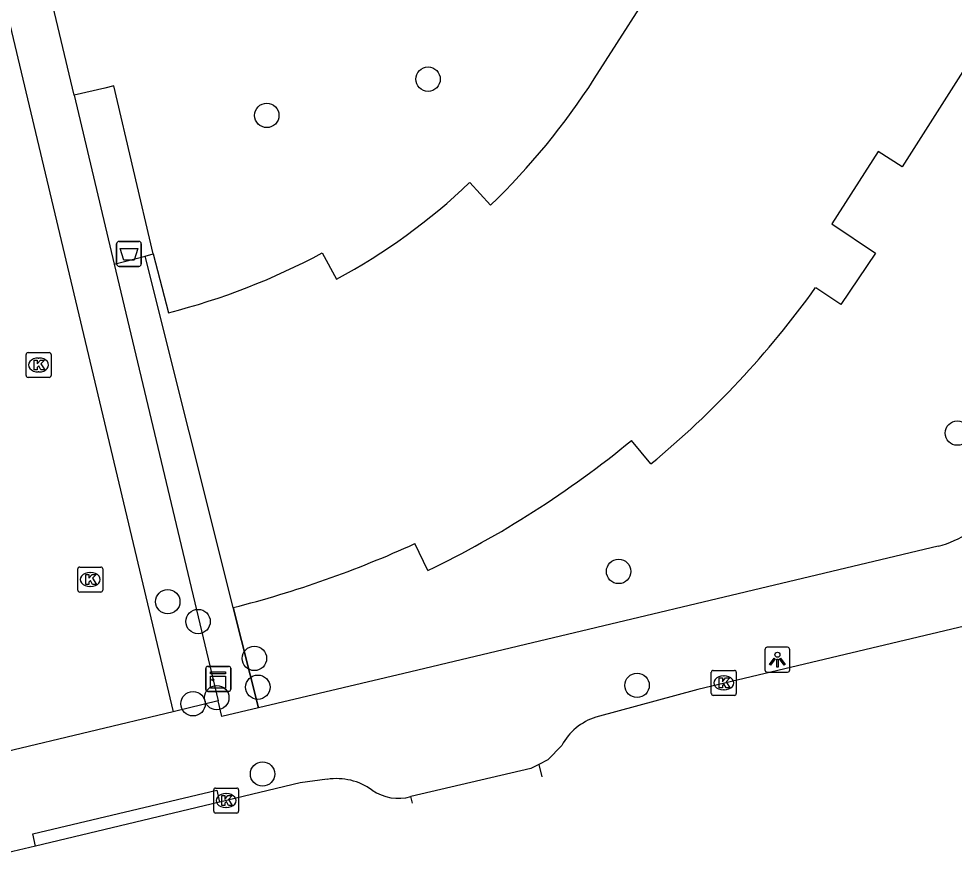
# Model space of a CAD drawing. Extents: x 158474 to 159560, y 388525 to 389605.
# Drawn here: x 159247.57 to 159285.1, y 388572.09 to 388605.76 of the extents above; entities that cross this region are included whole.
import ezdxf

# ---------------------------------------------------------------- set-up
doc = ezdxf.new("R2010")
doc.units = 0
for name, color, linetype in [('IMGEO_Afvalbak', 7, 'Continuous'), ('IMGEO_Boom', 7, 'Continuous'), ('IMGEO_Groenvoorziening', 7, 'Continuous'), ('IMGEO_Hek', 7, 'Continuous'), ('IMGEO_Kast', 7, 'Continuous'), ('IMGEO_Kolk', 7, 'Continuous'), ('IMGEO_Lichtpunt', 7, 'Continuous'), ('IMGEO_Pand', 7, 'Continuous'), ('IMGEO_Rijbaan_lokaal_open', 7, 'Continuous'), ('IMGEO_Voetpad_gesloten', 7, 'Continuous'), ('IMGEO_Voetpad_open', 7, 'Continuous')]:
    doc.layers.add(name, color=color, linetype=linetype)

msp = doc.modelspace()

# ---------------------------------------------------------------- linework, layer by layer
at = {"layer": 'IMGEO_Afvalbak'}
for p, q in [((159251.496, 388595.926), (159251.496, 388596.726)), ((159251.496, 388596.726), (159251.496, 388595.926)), ((159251.596, 388596.826), (159252.386, 388596.826)), ((159252.386, 388596.826), (159251.596, 388596.826)), ((159252.486, 388596.726), (159252.486, 388595.926)), ((159252.486, 388595.926), (159252.486, 388596.726)), ((159252.386, 388595.826), (159251.596, 388595.826)), ((159251.596, 388595.826), (159252.386, 388595.826))]:
    msp.add_line(p, q, dxfattribs=at)
msp.add_lwpolyline([(159251.639, 388596.54), (159252.343, 388596.54), (159252.194, 388596.07), (159251.788, 388596.07), (159251.639, 388596.54)], dxfattribs=at)
for centre, start, end in [((159251.596, 388596.726), 90, 180), ((159251.596, 388596.726), 90, 180), ((159252.386, 388596.726), 0, 90), ((159252.386, 388596.726), 360, 90), ((159251.596, 388595.926), 180, 270), ((159251.596, 388595.926), 180, 270), ((159252.386, 388595.926), 270, 0), ((159252.386, 388595.926), 270, 0)]:
    msp.add_arc(centre, 0.1, start, end, dxfattribs=at)
at = {"layer": 'IMGEO_Boom'}
for centre in [(159263.989, 388603.334), (159257.52, 388601.88), (159285.22, 388589.139), (159271.631, 388583.592), (159253.548, 388582.379), (159254.764, 388581.583), (159257.023, 388580.104), (159257.16, 388578.949), (159272.372, 388579.022), (159254.562, 388578.285), (159255.513, 388578.528), (159257.349, 388575.467)]:
    msp.add_circle(centre, 0.489, dxfattribs=at)
at = {"layer": 'IMGEO_Groenvoorziening'}
msp.add_lwpolyline([(159257.184, 388578.118), (159256.174, 388582.143)], dxfattribs=at)
at = {"layer": 'IMGEO_Hek'}
msp.add_lwpolyline([(159256.174, 388582.143), (159257.184, 388578.118)], dxfattribs=at)
at = {"layer": 'IMGEO_Kast'}
for p, q in [((159255.148, 388579.781), (159255.989, 388579.781)), ((159255.989, 388579.781), (159255.148, 388579.781)), ((159255.073, 388578.856), (159255.073, 388579.697)), ((159255.073, 388579.697), (159255.073, 388578.856)), ((159256.073, 388579.706), (159256.073, 388578.865)), ((159256.073, 388578.865), (159256.073, 388579.706)), ((159255.998, 388578.781), (159255.157, 388578.781)), ((159255.157, 388578.781), (159255.998, 388578.781))]:
    msp.add_line(p, q, dxfattribs=at)
for points in [[(159255.268, 388579.571), (159255.868, 388579.571), (159255.868, 388579.486), (159255.268, 388579.486), (159255.268, 388579.571)], [(159255.268, 388579.396), (159255.868, 388579.396), (159255.868, 388578.907), (159255.268, 388578.907), (159255.268, 388579.396)]]:
    msp.add_lwpolyline(points, dxfattribs=at)
msp.add_circle((159255.352, 388579.245), 0.0377, dxfattribs=at)
for centre, start, end in [((159255.151, 388579.703), 92.4484, 184.2845), ((159255.151, 388579.703), 92.4484, 184.2845), ((159255.995, 388579.703), 2.4484, 94.2845), ((159255.995, 388579.703), 2.4484, 94.2845), ((159255.151, 388578.859), 182.4484, 274.2845), ((159255.151, 388578.859), 182.4484, 274.2845), ((159255.995, 388578.859), 272.4484, 4.2845), ((159255.995, 388578.859), 272.4484, 4.2845)]:
    msp.add_arc(centre, 0.0779, start, end, dxfattribs=at)
at = {"layer": 'IMGEO_Kolk'}
for p, q in [((159247.867, 388591.445), (159247.867, 388592.297)), ((159247.942, 388592.371), (159248.794, 388592.371)), ((159248.868, 388592.297), (159248.868, 388591.445)), ((159248.355, 388592.151), (159248.38, 388592.151)), ((159248.378, 388591.591), (159248.353, 388591.591)), ((159248.794, 388591.371), (159247.942, 388591.371)), ((159249.939, 388582.841), (159249.939, 388583.693)), ((159250.014, 388583.767), (159250.866, 388583.767)), ((159250.427, 388583.547), (159250.452, 388583.547)), ((159250.94, 388583.693), (159250.94, 388582.841)), ((159250.45, 388582.987), (159250.425, 388582.987)), ((159250.866, 388582.767), (159250.014, 388582.767)), ((159275.35, 388578.696), (159275.35, 388579.548)), ((159275.425, 388579.622), (159276.277, 388579.622)), ((159276.351, 388579.548), (159276.351, 388578.696)), ((159275.838, 388579.402), (159275.863, 388579.402)), ((159275.861, 388578.842), (159275.836, 388578.842)), ((159276.277, 388578.622), (159275.425, 388578.622)), ((159255.464, 388574.902), (159256.316, 388574.902)), ((159255.389, 388573.976), (159255.389, 388574.828)), ((159255.877, 388574.682), (159255.902, 388574.682)), ((159256.39, 388574.828), (159256.39, 388573.976)), ((159256.316, 388573.902), (159255.464, 388573.902)), ((159255.9, 388574.122), (159255.875, 388574.122))]:
    msp.add_line(p, q, dxfattribs=at)
for points in [[(159247.867, 388591.445), (159247.867, 388592.297)], [(159247.942, 388592.371), (159248.794, 388592.371)], [(159248.868, 388592.297), (159248.868, 388591.445)], [(159248.188, 388592.071), (159248.311, 388592.071), (159248.311, 388591.92), (159248.441, 388592.071), (159248.605, 388592.071), (159248.459, 388591.92), (159248.612, 388591.671), (159248.46, 388591.671), (159248.375, 388591.835), (159248.311, 388591.768), (159248.311, 388591.671), (159248.188, 388591.671), (159248.188, 388592.071)], [(159248.794, 388591.371), (159247.942, 388591.371)], [(159249.939, 388582.841), (159249.939, 388583.693)], [(159250.014, 388583.767), (159250.866, 388583.767)], [(159250.94, 388583.693), (159250.94, 388582.841)], [(159250.26, 388583.467), (159250.383, 388583.467), (159250.383, 388583.316), (159250.513, 388583.467), (159250.677, 388583.467), (159250.531, 388583.316), (159250.684, 388583.067), (159250.532, 388583.067), (159250.447, 388583.231), (159250.383, 388583.164), (159250.383, 388583.067), (159250.26, 388583.067), (159250.26, 388583.467)], [(159250.866, 388582.767), (159250.014, 388582.767)], [(159275.35, 388578.696), (159275.35, 388579.548)], [(159275.425, 388579.622), (159276.277, 388579.622)], [(159276.351, 388579.548), (159276.351, 388578.696)], [(159275.671, 388579.322), (159275.794, 388579.322), (159275.794, 388579.171), (159275.924, 388579.322), (159276.088, 388579.322), (159275.942, 388579.171), (159276.095, 388578.922), (159275.943, 388578.922), (159275.858, 388579.086), (159275.794, 388579.019), (159275.794, 388578.922), (159275.671, 388578.922), (159275.671, 388579.322)], [(159276.277, 388578.622), (159275.425, 388578.622)], [(159255.464, 388574.902), (159256.316, 388574.902)], [(159255.389, 388573.976), (159255.389, 388574.828)], [(159255.71, 388574.602), (159255.833, 388574.602), (159255.833, 388574.451), (159255.963, 388574.602), (159256.127, 388574.602), (159255.981, 388574.451), (159256.134, 388574.202), (159255.982, 388574.202), (159255.897, 388574.366), (159255.833, 388574.299), (159255.833, 388574.202), (159255.71, 388574.202), (159255.71, 388574.602)], [(159256.39, 388574.828), (159256.39, 388573.976)], [(159256.316, 388573.902), (159255.464, 388573.902)]]:
    msp.add_lwpolyline(points, dxfattribs=at)
for centre, start, end in [((159247.944, 388592.295), 91.552, 178.448), ((159247.944, 388592.295), 91.552, 178.448), ((159248.792, 388592.295), 1.552, 88.448), ((159248.792, 388592.295), 1.552, 88.448), ((159247.944, 388591.447), 181.552, 268.448), ((159247.944, 388591.447), 181.552, 268.448), ((159248.792, 388591.447), 271.552, 358.448), ((159248.792, 388591.447), 271.552, 358.448), ((159250.016, 388583.691), 91.552, 178.448), ((159250.016, 388583.691), 91.552, 178.448), ((159250.864, 388583.691), 1.552, 88.448), ((159250.864, 388583.691), 1.552, 88.448), ((159250.016, 388582.843), 181.552, 268.448), ((159250.016, 388582.843), 181.552, 268.448), ((159250.864, 388582.843), 271.552, 358.448), ((159250.864, 388582.843), 271.552, 358.448), ((159275.427, 388579.546), 91.552, 178.448), ((159275.427, 388579.546), 91.552, 178.448), ((159276.275, 388579.546), 1.552, 88.448), ((159276.275, 388579.546), 1.552, 88.448), ((159275.427, 388578.698), 181.552, 268.448), ((159275.427, 388578.698), 181.552, 268.448), ((159276.275, 388578.698), 271.552, 358.448), ((159276.275, 388578.698), 271.552, 358.448), ((159255.466, 388574.826), 91.552, 178.448), ((159255.466, 388574.826), 91.552, 178.448), ((159256.314, 388574.826), 1.552, 88.448), ((159256.314, 388574.826), 1.552, 88.448), ((159255.466, 388573.978), 181.552, 268.448), ((159255.466, 388573.978), 181.552, 268.448), ((159256.314, 388573.978), 271.552, 358.448), ((159256.314, 388573.978), 271.552, 358.448)]:
    msp.add_arc(centre, 0.0765, start, end, dxfattribs=at)
for centre, major_axis, ratio, start_param, end_param in [((159248.354, 388591.871), (-0.387, 0.002), 0.722429, 4.712389, 7.853982), ((159248.379, 388591.871), (-0.39, 0.002), 0.717154, 1.570796, 4.712389), ((159250.426, 388583.267), (-0.387, 0.002), 0.722429, 4.712389, 7.853982), ((159250.451, 388583.267), (-0.39, 0.002), 0.717154, 1.570796, 4.712389), ((159275.837, 388579.122), (-0.387, 0.002), 0.722429, 4.712389, 7.853982), ((159275.862, 388579.122), (-0.39, 0.002), 0.717154, 1.570796, 4.712389), ((159255.876, 388574.402), (-0.387, 0.002), 0.722429, 4.712389, 7.853982), ((159255.901, 388574.402), (-0.39, 0.002), 0.717154, 1.570796, 4.712389)]:
    msp.add_ellipse(centre, major_axis=major_axis, ratio=ratio, start_param=start_param, end_param=end_param, dxfattribs=at)
at = {"layer": 'IMGEO_Lichtpunt'}
for p, q in [((159278.404, 388580.549), (159277.596, 388580.549)), ((159278.404, 388580.549), (159277.596, 388580.549)), ((159277.502, 388580.454), (159277.502, 388579.647)), ((159277.502, 388580.454), (159277.502, 388579.647)), ((159278.498, 388579.647), (159278.498, 388580.454)), ((159278.498, 388579.647), (159278.498, 388580.454)), ((159277.596, 388579.553), (159278.404, 388579.553)), ((159277.596, 388579.553), (159278.404, 388579.553))]:
    msp.add_line(p, q, dxfattribs=at)
for points in [[(159277.876, 388580.118), (159277.915, 388580.09), (159277.727, 388579.828), (159277.689, 388579.855), (159277.876, 388580.118)], [(159277.978, 388580.07), (159278.025, 388580.07), (159278.025, 388579.748), (159277.978, 388579.748), (159277.978, 388580.07)], [(159278.088, 388580.09), (159278.126, 388580.117), (159278.313, 388579.855), (159278.274, 388579.827), (159278.088, 388580.09)]]:
    msp.add_lwpolyline(points, dxfattribs=at)
msp.add_circle((159278.001, 388580.252), 0.0994, dxfattribs=at)
for centre, start, end in [((159277.596, 388580.454), 90, 180), ((159277.596, 388580.454), 90, 180), ((159278.404, 388580.454), 0, 90), ((159278.404, 388580.454), 0, 90), ((159277.596, 388579.647), 180, 270), ((159277.596, 388579.647), 180, 270), ((159278.404, 388579.647), 270, 0), ((159278.404, 388579.647), 270, 360)]:
    msp.add_arc(centre, 0.0946, start, end, dxfattribs=at)
at = {"layer": 'IMGEO_Pand'}
for points in [[(159270.656, 388603.349), (159273.504, 388607.799), (159265.833, 388612.727), (159268.092, 388616.029), (159254.932, 388624.436), (159264.669, 388639.678), (159263.576, 388640.376), (159265.864, 388643.957), (159269.127, 388641.873), (159272.679, 388647.434), (159278.155, 388643.936), (159280.205, 388647.145), (159283.687, 388644.92), (159282.982, 388643.817), (159298.339, 388634.006)], [(159288.216, 388608.028), (159283.003, 388599.819), (159282.041, 388600.43), (159280.179, 388597.528), (159281.931, 388596.352), (159280.548, 388594.292), (159279.535, 388594.972)], [(159265.657, 388599.186), (159266.495, 388598.279)], [(159252.635, 388596.24), (159252.961, 388596.326)], [(159252.961, 388596.326), (159253.582, 388593.966)], [(159259.743, 388596.367), (159260.318, 388595.307)], [(159256.174, 388582.143), (159252.635, 388596.24)], [(159272.928, 388587.903), (159272.145, 388588.845)], [(159263.983, 388583.628), (159263.463, 388584.711)]]:
    msp.add_lwpolyline(points, dxfattribs=at)
for centre, radius, start, end in [((159246.861, 388618.635), 28.281, 313.9651, 327.2828), ((159248.449, 388617.257), 24.953, 298.4011, 313.5988), ((159246.781, 388620.523), 27.414, 284.3644, 298.2182), ((159248.881, 388617.001), 37.748, 309.5714, 324.2983), ((159246.298, 388620.29), 40.705, 295.7522, 309.4197), ((159245.495, 388624.083), 43.279, 284.2856, 294.5304)]:
    msp.add_arc(centre, radius, start, end, dxfattribs=at)
at = {"layer": 'IMGEO_Rijbaan_lokaal_open'}
for points in [[(159237.637, 388645.762), (159253.767, 388577.959)], [(159285.787, 388581.461), (159274.814, 388578.86), (159270.721, 388577.751)], [(159253.767, 388577.959), (159247.052, 388576.361)], [(159269.35, 388576.616), (159268.796, 388576.04), (159268.426, 388575.848)], [(159268.426, 388575.848), (159268.11, 388575.684), (159263.303, 388574.563)], [(159268.426, 388575.848), (159268.548, 388575.356), (159268.548, 388575.356)], [(159259.945, 388575.255), (159258.858, 388575.11), (159255.627, 388574.338)], [(159263.368, 388574.295), (159263.368, 388574.295), (159263.303, 388574.563)], [(159255.627, 388574.338), (159248.244, 388572.579)], [(159248.244, 388572.579), (159246.183, 388572.088)]]:
    msp.add_lwpolyline(points, dxfattribs=at)
for centre, radius, start, end in [((159271.462, 388575.46), 2.408, 107.9306, 151.3096), ((159260.319, 388572.843), 2.44, 54.2875, 98.827), ((159262.799, 388576.332), 1.84, 235.0155, 285.9049)]:
    msp.add_arc(centre, radius, start, end, dxfattribs=at)
at = {"layer": 'IMGEO_Voetpad_gesloten'}
msp.add_lwpolyline([(159248.244, 388572.579), (159248.134, 388573.066), (159255.517, 388574.825), (159255.627, 388574.338)], dxfattribs=at)
at = {"layer": 'IMGEO_Voetpad_open'}
for points in [[(159249.79, 388602.69), (159241.895, 388635.876), (159241.15, 388639.006)], [(159252.961, 388596.326), (159251.382, 388603.063), (159251.019, 388602.978), (159249.79, 388602.69)], [(159249.79, 388602.69), (159251.402, 388595.915)], [(159251.402, 388595.915), (159252.635, 388596.24)], [(159251.402, 388595.915), (159255.567, 388578.404)], [(159284.448, 388584.604), (159263.015, 388579.505), (159257.184, 388578.118)], [(159255.567, 388578.404), (159253.767, 388577.959)], [(159257.184, 388578.118), (159255.718, 388577.769), (159255.567, 388578.404)]]:
    msp.add_lwpolyline(points, dxfattribs=at)
msp.add_arc((159283.636, 388588.026), 3.517, 283.3422, 327.9328, dxfattribs=at)

doc.saveas('drawing.dxf')
